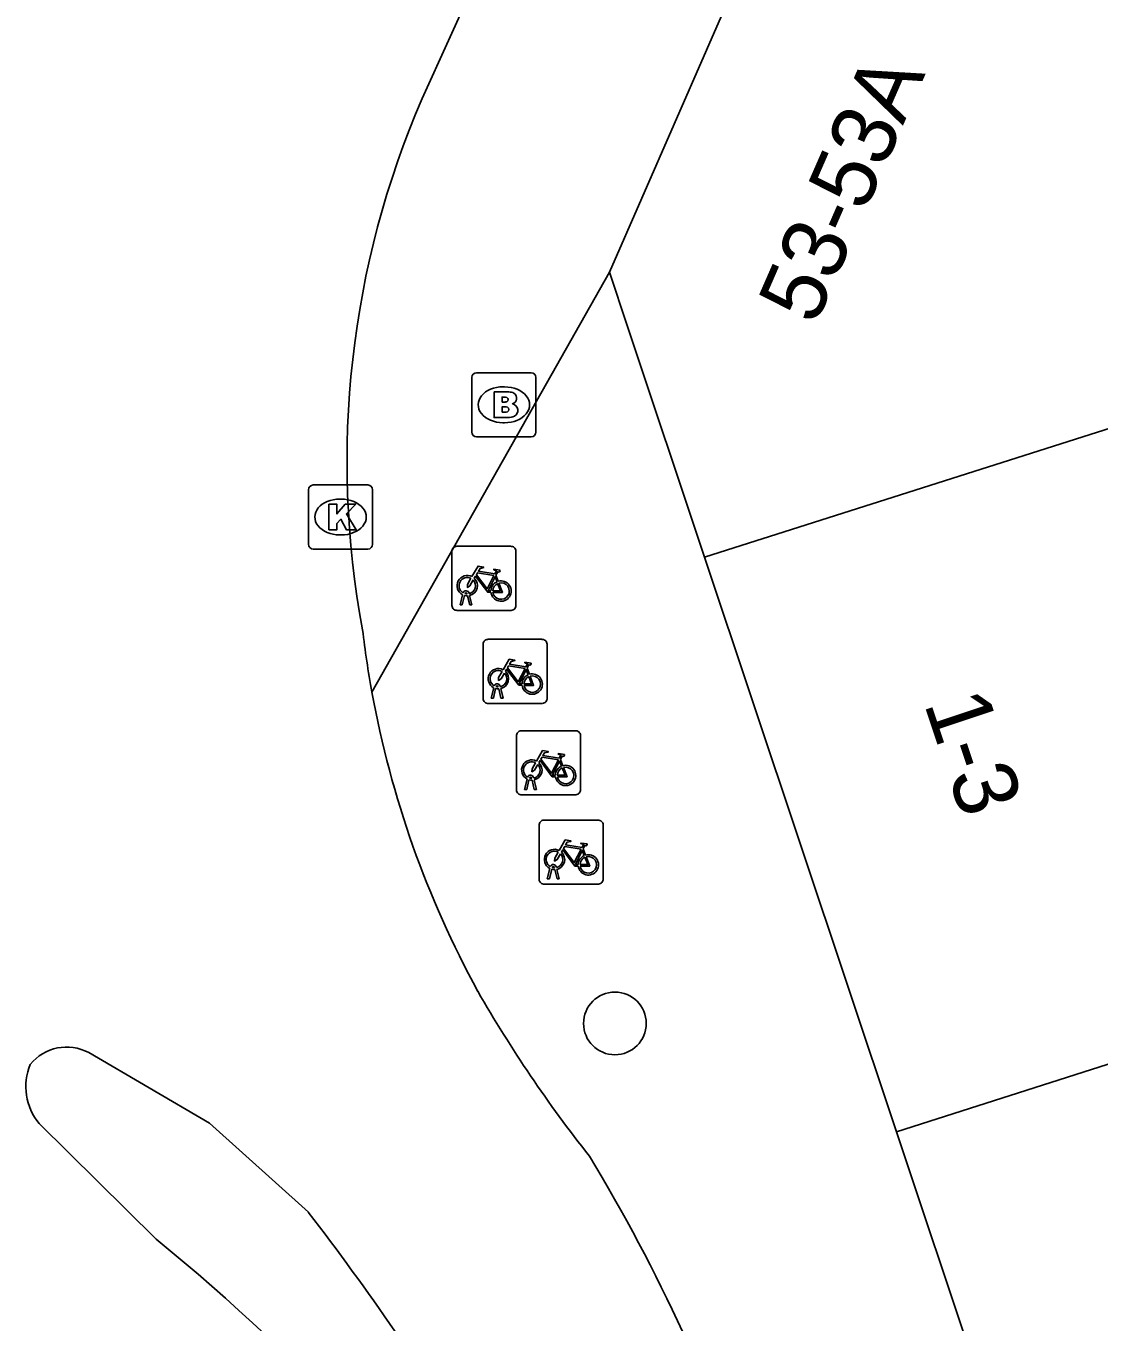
# Model space of a CAD drawing. Extents: x 160356 to 161355, y 381727 to 382845.
# Drawn here: x 160877.05 to 160893.79, y 382724.8 to 382745.03 of the extents above; entities that cross this region are included whole.
import ezdxf

# ---------------------------------------------------------------- set-up
doc = ezdxf.new("R2010")
doc.units = 0
for name, color, linetype in [('IMGEO_Boom', 7, 'Continuous'), ('IMGEO_Brandkraan', 7, 'Continuous'), ('IMGEO_Fietsenrek', 7, 'Continuous'), ('IMGEO_Kolk', 7, 'Continuous'), ('IMGEO_Pand', 7, 'Continuous'), ('IMGEO_Pand_nummerreeks', 7, 'Continuous'), ('IMGEO_Rijbaan_lokaal_open', 7, 'Continuous'), ('IMGEO_Voetpad_gesloten', 7, 'Continuous')]:
    doc.layers.add(name, color=color, linetype=linetype)

msp = doc.modelspace()

# ---------------------------------------------------------------- linework, layer by layer
at = {"layer": 'IMGEO_Boom'}
msp.add_circle((160886.233, 382729.462), 0.489, dxfattribs=at)
at = {"layer": 'IMGEO_Brandkraan'}
for p, q in [((160884, 382738.692), (160884, 382739.544)), ((160884.075, 382739.618), (160884.927, 382739.618)), ((160885.001, 382739.544), (160885.001, 382738.692)), ((160884.488, 382739.398), (160884.513, 382739.398)), ((160884.511, 382738.838), (160884.486, 382738.838)), ((160884.927, 382738.618), (160884.075, 382738.618))]:
    msp.add_line(p, q, dxfattribs=at)
for points in [[(160884, 382738.692), (160884, 382739.544)], [(160884.075, 382739.618), (160884.927, 382739.618)], [(160885.001, 382739.544), (160885.001, 382738.692)], [(160884.348, 382739.318), (160884.348, 382738.918), (160884.561, 382738.918)], [(160884.579, 382739.318), (160884.348, 382739.318)], [(160884.527, 382739.237), (160884.473, 382739.237), (160884.473, 382739.161)], [(160884.473, 382739.161), (160884.526, 382739.161)], [(160884.535, 382739.085), (160884.473, 382739.085), (160884.473, 382739.004)], [(160884.473, 382739.004), (160884.535, 382739.004)], [(160884.927, 382738.618), (160884.075, 382738.618)]]:
    msp.add_lwpolyline(points, dxfattribs=at)
for centre, radius, start, end in [((160884.077, 382739.542), 0.0765, 91.552, 178.448), ((160884.077, 382739.542), 0.0765, 91.552, 178.448), ((160884.925, 382739.542), 0.0765, 1.552, 88.448), ((160884.925, 382739.542), 0.0765, 1.552, 88.448), ((160884.528, 382739.199), 0.0379, 267.8285, 90.9355), ((160884.583, 382739.173), 0.145, 59.4692, 91.5367), ((160884.608, 382739.22), 0.0922, 285.5137, 58.1501), ((160884.613, 382739.028), 0.105, 301.3115, 78.989), ((160884.536, 382739.044), 0.0404, 269.8759, 90.5077), ((160884.567, 382739.169), 0.251, 268.6676, 293.5347), ((160884.077, 382738.694), 0.0765, 181.552, 268.448), ((160884.077, 382738.694), 0.0765, 181.552, 268.448), ((160884.925, 382738.694), 0.0765, 271.552, 358.448), ((160884.925, 382738.694), 0.0765, 271.552, 358.448)]:
    msp.add_arc(centre, radius, start, end, dxfattribs=at)
for centre, major_axis, ratio, start_param, end_param in [((160884.487, 382739.118), (-0.387, 0.002), 0.722429, 4.712389, 7.853982), ((160884.512, 382739.118), (-0.39, 0.002), 0.717154, 1.570796, 4.712389)]:
    msp.add_ellipse(centre, major_axis=major_axis, ratio=ratio, start_param=start_param, end_param=end_param, dxfattribs=at)
at = {"layer": 'IMGEO_Fietsenrek'}
for p, q in [((160883.765, 382736.909), (160884.606, 382736.909)), ((160884.606, 382736.909), (160883.765, 382736.909)), ((160883.69, 382735.984), (160883.69, 382736.825)), ((160883.69, 382736.825), (160883.69, 382735.984)), ((160884.69, 382736.834), (160884.69, 382735.993)), ((160884.69, 382735.993), (160884.69, 382736.834)), ((160884.377, 382736.458), (160884.413, 382736.363)), ((160883.817, 382735.993), (160883.856, 382736.153)), ((160883.886, 382736.141), (160883.851, 382735.993)), ((160883.928, 382736.165), (160883.927, 382736.169)), ((160883.969, 382735.993), (160883.935, 382736.135)), ((160883.959, 382736.176), (160883.96, 382736.169)), ((160883.967, 382736.139), (160884.002, 382735.993)), ((160884.615, 382735.909), (160883.774, 382735.909)), ((160883.774, 382735.909), (160884.615, 382735.909)), ((160883.851, 382735.993), (160883.817, 382735.993)), ((160884.002, 382735.993), (160883.969, 382735.993)), ((160884.176, 382734.532), (160884.176, 382735.373)), ((160884.176, 382735.373), (160884.176, 382734.532)), ((160884.251, 382735.457), (160885.092, 382735.457)), ((160885.092, 382735.457), (160884.251, 382735.457)), ((160885.176, 382735.382), (160885.176, 382734.541)), ((160885.176, 382734.541), (160885.176, 382735.382)), ((160884.863, 382735.006), (160884.899, 382734.911)), ((160884.303, 382734.541), (160884.342, 382734.701)), ((160884.372, 382734.689), (160884.337, 382734.541)), ((160884.414, 382734.713), (160884.413, 382734.717)), ((160884.455, 382734.541), (160884.421, 382734.683)), ((160884.445, 382734.724), (160884.446, 382734.717)), ((160884.453, 382734.687), (160884.488, 382734.541)), ((160884.337, 382734.541), (160884.303, 382734.541)), ((160884.488, 382734.541), (160884.455, 382734.541)), ((160885.101, 382734.457), (160884.26, 382734.457)), ((160884.26, 382734.457), (160885.101, 382734.457)), ((160884.697, 382733.106), (160884.697, 382733.947)), ((160884.697, 382733.947), (160884.697, 382733.106)), ((160884.772, 382734.031), (160885.613, 382734.031)), ((160885.613, 382734.031), (160884.772, 382734.031)), ((160885.697, 382733.956), (160885.697, 382733.115)), ((160885.697, 382733.115), (160885.697, 382733.956)), ((160885.384, 382733.58), (160885.42, 382733.485)), ((160884.824, 382733.115), (160884.863, 382733.275)), ((160884.893, 382733.263), (160884.858, 382733.115)), ((160884.935, 382733.287), (160884.934, 382733.291)), ((160884.976, 382733.115), (160884.942, 382733.257)), ((160884.966, 382733.298), (160884.967, 382733.291)), ((160884.974, 382733.261), (160885.009, 382733.115)), ((160884.858, 382733.115), (160884.824, 382733.115)), ((160885.009, 382733.115), (160884.976, 382733.115)), ((160885.622, 382733.031), (160884.781, 382733.031)), ((160884.781, 382733.031), (160885.622, 382733.031)), ((160885.051, 382731.711), (160885.051, 382732.552)), ((160885.051, 382732.552), (160885.051, 382731.711)), ((160885.126, 382732.636), (160885.967, 382732.636)), ((160885.967, 382732.636), (160885.126, 382732.636)), ((160886.051, 382732.561), (160886.051, 382731.72)), ((160886.051, 382731.72), (160886.051, 382732.561)), ((160885.738, 382732.185), (160885.774, 382732.09)), ((160885.178, 382731.72), (160885.217, 382731.88)), ((160885.247, 382731.868), (160885.212, 382731.72)), ((160885.289, 382731.892), (160885.288, 382731.896)), ((160885.33, 382731.72), (160885.296, 382731.862)), ((160885.32, 382731.903), (160885.321, 382731.896)), ((160885.328, 382731.866), (160885.363, 382731.72)), ((160885.976, 382731.636), (160885.135, 382731.636)), ((160885.135, 382731.636), (160885.976, 382731.636)), ((160885.212, 382731.72), (160885.178, 382731.72)), ((160885.363, 382731.72), (160885.33, 382731.72))]:
    msp.add_line(p, q, dxfattribs=at)
for points in [[(160884.003, 382736.435), (160884.098, 382736.599), (160884.184, 382736.585), (160884.186, 382736.576), (160884.13, 382736.565), (160884.103, 382736.52), (160884.359, 382736.479)], [(160884.346, 382736.454), (160884.089, 382736.495), (160884.072, 382736.466), (160884.239, 382736.246), (160884.346, 382736.454)], [(160884.359, 382736.479), (160884.384, 382736.528), (160884.378, 382736.532), (160884.355, 382736.536), (160884.343, 382736.543), (160884.342, 382736.546), (160884.344, 382736.551), (160884.439, 382736.536), (160884.441, 382736.526), (160884.431, 382736.513), (160884.419, 382736.507), (160884.405, 382736.513), (160884.377, 382736.458)], [(160884.024, 382736.383), (160883.972, 382736.293), (160883.932, 382736.268), (160883.933, 382736.315), (160883.988, 382736.409)], [(160884.299, 382736.191), (160884.249, 382736.191), (160884.058, 382736.442), (160884.039, 382736.41)], [(160884.394, 382736.356), (160884.364, 382736.433), (160884.255, 382736.215), (160884.298, 382736.215)], [(160884.328, 382736.215), (160884.448, 382736.214), (160884.404, 382736.328)], [(160884.424, 382736.335), (160884.479, 382736.19), (160884.329, 382736.19)], [(160884.489, 382734.983), (160884.584, 382735.147), (160884.67, 382735.133), (160884.672, 382735.124), (160884.616, 382735.113), (160884.589, 382735.068), (160884.845, 382735.027)], [(160884.845, 382735.027), (160884.87, 382735.076), (160884.864, 382735.08), (160884.841, 382735.084), (160884.829, 382735.091), (160884.828, 382735.094), (160884.83, 382735.099), (160884.925, 382735.084), (160884.927, 382735.074), (160884.917, 382735.061), (160884.905, 382735.055), (160884.891, 382735.061), (160884.863, 382735.006)], [(160884.51, 382734.931), (160884.458, 382734.841), (160884.418, 382734.816), (160884.419, 382734.863), (160884.474, 382734.957)], [(160884.785, 382734.739), (160884.735, 382734.739), (160884.544, 382734.99), (160884.525, 382734.958)], [(160884.832, 382735.002), (160884.575, 382735.043), (160884.558, 382735.014), (160884.725, 382734.794), (160884.832, 382735.002)], [(160884.88, 382734.904), (160884.85, 382734.981), (160884.741, 382734.763), (160884.784, 382734.763)], [(160884.814, 382734.763), (160884.934, 382734.762), (160884.89, 382734.876)], [(160884.91, 382734.883), (160884.965, 382734.738), (160884.815, 382734.738)], [(160885.01, 382733.557), (160885.105, 382733.721), (160885.191, 382733.707), (160885.193, 382733.698), (160885.137, 382733.687), (160885.11, 382733.642), (160885.366, 382733.601)], [(160885.366, 382733.601), (160885.391, 382733.65), (160885.385, 382733.654), (160885.362, 382733.658), (160885.35, 382733.665), (160885.349, 382733.668), (160885.351, 382733.673), (160885.446, 382733.658), (160885.448, 382733.648), (160885.438, 382733.635), (160885.426, 382733.629), (160885.412, 382733.635), (160885.384, 382733.58)], [(160885.031, 382733.505), (160884.979, 382733.415), (160884.939, 382733.39), (160884.94, 382733.437), (160884.995, 382733.531)], [(160885.306, 382733.313), (160885.256, 382733.313), (160885.065, 382733.564), (160885.046, 382733.532)], [(160885.353, 382733.576), (160885.096, 382733.617), (160885.079, 382733.588), (160885.246, 382733.368), (160885.353, 382733.576)], [(160885.401, 382733.478), (160885.371, 382733.555), (160885.262, 382733.337), (160885.305, 382733.337)], [(160885.431, 382733.457), (160885.486, 382733.312), (160885.336, 382733.312)], [(160885.335, 382733.337), (160885.455, 382733.336), (160885.411, 382733.45)], [(160885.364, 382732.162), (160885.459, 382732.326), (160885.545, 382732.312), (160885.547, 382732.303), (160885.491, 382732.292), (160885.464, 382732.247), (160885.72, 382732.206)], [(160885.72, 382732.206), (160885.745, 382732.255), (160885.739, 382732.259), (160885.716, 382732.263), (160885.704, 382732.27), (160885.703, 382732.273), (160885.705, 382732.278), (160885.8, 382732.263), (160885.802, 382732.253), (160885.792, 382732.24), (160885.78, 382732.234), (160885.766, 382732.24), (160885.738, 382732.185)], [(160885.385, 382732.11), (160885.333, 382732.02), (160885.293, 382731.995), (160885.294, 382732.042), (160885.349, 382732.136)], [(160885.66, 382731.918), (160885.61, 382731.918), (160885.419, 382732.169), (160885.4, 382732.137)], [(160885.707, 382732.181), (160885.45, 382732.222), (160885.433, 382732.193), (160885.6, 382731.973), (160885.707, 382732.181)], [(160885.755, 382732.083), (160885.725, 382732.16), (160885.616, 382731.942), (160885.659, 382731.942)], [(160885.689, 382731.942), (160885.809, 382731.941), (160885.765, 382732.055)], [(160885.785, 382732.062), (160885.84, 382731.917), (160885.69, 382731.917)]]:
    msp.add_lwpolyline(points, dxfattribs=at)
for centre, radius, start, end in [((160883.768, 382736.831), 0.0779, 92.4484, 184.2845), ((160883.768, 382736.831), 0.0779, 92.4484, 184.2845), ((160884.612, 382736.831), 0.0779, 2.4484, 94.2845), ((160884.612, 382736.831), 0.0779, 2.4484, 94.2845), ((160883.93, 382736.294), 0.159, 62.6766, 242.1369), ((160883.93, 382736.294), 0.129, 63.3192, 238.903), ((160883.93, 382736.294), 0.129, 283.6043, 43.4302), ((160883.93, 382736.294), 0.159, 283.5766, 46.6042), ((160884.457, 382736.21), 0.159, 113.3408, 178.3217), ((160884.457, 382736.21), 0.159, 187.0065, 105.7708), ((160884.457, 382736.21), 0.129, 113.923, 177.9556), ((160884.457, 382736.21), 0.129, 188.6715, 104.5883), ((160883.91, 382736.165), 0.0499, 12.8025, 158.6934), ((160883.93, 382736.294), 0.159, 253.9967, 271.7867), ((160883.91, 382736.165), 0.0174, 12.8025, 163.4502), ((160883.93, 382736.294), 0.129, 253.415, 269.0204), ((160883.768, 382735.987), 0.0779, 182.4484, 274.2845), ((160883.768, 382735.987), 0.0779, 182.4484, 274.2845), ((160884.612, 382735.987), 0.0779, 272.4484, 4.2845), ((160884.612, 382735.987), 0.0779, 272.4484, 4.2845), ((160884.254, 382735.379), 0.0779, 92.4484, 184.2845), ((160884.254, 382735.379), 0.0779, 92.4484, 184.2845), ((160885.098, 382735.379), 0.0779, 2.4484, 94.2845), ((160885.098, 382735.379), 0.0779, 2.4484, 94.2845), ((160884.416, 382734.842), 0.159, 62.6766, 242.1369), ((160884.416, 382734.842), 0.129, 63.3192, 238.903), ((160884.416, 382734.842), 0.129, 283.6043, 43.4302), ((160884.416, 382734.842), 0.159, 283.5766, 46.6042), ((160884.943, 382734.758), 0.159, 113.3408, 178.3217), ((160884.943, 382734.758), 0.159, 187.0065, 105.7708), ((160884.943, 382734.758), 0.129, 113.923, 177.9556), ((160884.943, 382734.758), 0.129, 188.6715, 104.5883), ((160884.396, 382734.713), 0.0499, 12.8025, 158.6934), ((160884.416, 382734.842), 0.159, 253.9967, 271.7867), ((160884.396, 382734.713), 0.0174, 12.8025, 163.4502), ((160884.416, 382734.842), 0.129, 253.415, 269.0204), ((160884.254, 382734.535), 0.0779, 182.4484, 274.2845), ((160884.254, 382734.535), 0.0779, 182.4484, 274.2845), ((160885.098, 382734.535), 0.0779, 272.4484, 4.2845), ((160885.098, 382734.535), 0.0779, 272.4484, 4.2845), ((160884.775, 382733.953), 0.0779, 92.4484, 184.2845), ((160884.775, 382733.953), 0.0779, 92.4484, 184.2845), ((160885.619, 382733.953), 0.0779, 2.4484, 94.2845), ((160885.619, 382733.953), 0.0779, 2.4484, 94.2845), ((160884.937, 382733.416), 0.159, 62.6766, 242.1369), ((160884.937, 382733.416), 0.129, 63.3192, 238.903), ((160884.937, 382733.416), 0.129, 283.6043, 43.4302), ((160884.937, 382733.416), 0.159, 283.5766, 46.6042), ((160885.464, 382733.332), 0.159, 113.3408, 178.3217), ((160885.464, 382733.332), 0.159, 187.0065, 105.7708), ((160885.464, 382733.332), 0.129, 188.6715, 104.5883), ((160884.917, 382733.287), 0.0499, 12.8025, 158.6934), ((160884.937, 382733.416), 0.159, 253.9967, 271.7867), ((160884.917, 382733.287), 0.0174, 12.8025, 163.4502), ((160884.937, 382733.416), 0.129, 253.415, 269.0204), ((160885.464, 382733.332), 0.129, 113.923, 177.9556), ((160884.775, 382733.109), 0.0779, 182.4484, 274.2845), ((160884.775, 382733.109), 0.0779, 182.4484, 274.2845), ((160885.619, 382733.109), 0.0779, 272.4484, 4.2845), ((160885.619, 382733.109), 0.0779, 272.4484, 4.2845), ((160885.129, 382732.558), 0.0779, 92.4484, 184.2845), ((160885.129, 382732.558), 0.0779, 92.4484, 184.2845), ((160885.973, 382732.558), 0.0779, 2.4484, 94.2845), ((160885.973, 382732.558), 0.0779, 2.4484, 94.2845), ((160885.291, 382732.021), 0.159, 62.6766, 242.1369), ((160885.291, 382732.021), 0.129, 63.3192, 238.903), ((160885.291, 382732.021), 0.129, 283.6043, 43.4302), ((160885.291, 382732.021), 0.159, 283.5766, 46.6042), ((160885.818, 382731.937), 0.159, 113.3408, 178.3217), ((160885.818, 382731.937), 0.159, 187.0065, 105.7708), ((160885.818, 382731.937), 0.129, 113.923, 177.9556), ((160885.818, 382731.937), 0.129, 188.6715, 104.5883), ((160885.271, 382731.892), 0.0499, 12.8025, 158.6934), ((160885.291, 382732.021), 0.159, 253.9967, 271.7867), ((160885.271, 382731.892), 0.0174, 12.8025, 163.4502), ((160885.291, 382732.021), 0.129, 253.415, 269.0204), ((160885.129, 382731.714), 0.0779, 182.4484, 274.2845), ((160885.129, 382731.714), 0.0779, 182.4484, 274.2845), ((160885.973, 382731.714), 0.0779, 272.4484, 4.2845), ((160885.973, 382731.714), 0.0779, 272.4484, 4.2845)]:
    msp.add_arc(centre, radius, start, end, dxfattribs=at)
at = {"layer": 'IMGEO_Kolk'}
for p, q in [((160881.452, 382736.94), (160881.452, 382737.792)), ((160881.527, 382737.866), (160882.379, 382737.866)), ((160882.453, 382737.792), (160882.453, 382736.94)), ((160881.94, 382737.646), (160881.965, 382737.646)), ((160881.963, 382737.086), (160881.938, 382737.086)), ((160882.379, 382736.866), (160881.527, 382736.866))]:
    msp.add_line(p, q, dxfattribs=at)
for points in [[(160881.452, 382736.94), (160881.452, 382737.792)], [(160881.527, 382737.866), (160882.379, 382737.866)], [(160882.453, 382737.792), (160882.453, 382736.94)], [(160881.773, 382737.566), (160881.896, 382737.566), (160881.896, 382737.415), (160882.026, 382737.566), (160882.19, 382737.566), (160882.044, 382737.415), (160882.197, 382737.166), (160882.045, 382737.166), (160881.96, 382737.33), (160881.896, 382737.263), (160881.896, 382737.166), (160881.773, 382737.166), (160881.773, 382737.566)], [(160882.379, 382736.866), (160881.527, 382736.866)]]:
    msp.add_lwpolyline(points, dxfattribs=at)
for centre, start, end in [((160881.529, 382737.79), 91.552, 178.448), ((160881.529, 382737.79), 91.552, 178.448), ((160882.377, 382737.79), 1.552, 88.448), ((160882.377, 382737.79), 1.552, 88.448), ((160881.529, 382736.942), 181.552, 268.448), ((160881.529, 382736.942), 181.552, 268.448), ((160882.377, 382736.942), 271.552, 358.448), ((160882.377, 382736.942), 271.552, 358.448)]:
    msp.add_arc(centre, 0.0765, start, end, dxfattribs=at)
for centre, major_axis, ratio, start_param, end_param in [((160881.939, 382737.366), (-0.387, 0.002), 0.722429, 4.712389, 7.853982), ((160881.964, 382737.366), (-0.39, 0.002), 0.717154, 1.570796, 4.712389)]:
    msp.add_ellipse(centre, major_axis=major_axis, ratio=ratio, start_param=start_param, end_param=end_param, dxfattribs=at)
at = {"layer": 'IMGEO_Pand'}
for points in [[(160886.148, 382741.187), (160889.177, 382748.12)], [(160887.632, 382736.74), (160886.426, 382740.355), (160886.148, 382741.187)], [(160887.632, 382736.74), (160898.178, 382740.097)], [(160890.625, 382727.769), (160887.632, 382736.74)], [(160905.201, 382732.432), (160890.625, 382727.769)], [(160893.047, 382720.509), (160890.625, 382727.769)]]:
    msp.add_lwpolyline(points, dxfattribs=at)
at = {"layer": 'IMGEO_Rijbaan_lokaal_open'}
for points in [[(160883.226, 382743.898), (160884.049, 382745.715)], [(160878.025, 382729.006), (160879.908, 382727.904), (160881.451, 382726.517)], [(160879.078, 382726.096), (160877.253, 382727.899)]]:
    msp.add_lwpolyline(points, dxfattribs=at)
for centre, radius, start, end in [((160896.334, 382738.232), 14.28, 156.6224, 190.591), ((160899.183, 382737.637), 17.008, 186.8555, 190.1773), ((160897.838, 382737.449), 15.651, 190.3708, 208.5773), ((160902.625, 382740.625), 21.379, 209.9143, 218.2437), ((160877.68, 382728.366), 0.727, 61.6758, 141.1617), ((160877.951, 382728.476), 0.906, 157.5427, 219.5856), ((160861.984, 382712.983), 27.865, 18.3383, 31.136), ((160847.301, 382700.304), 43.05, 31.4021, 37.5094), ((160856.465, 382698.619), 35.586, 35.9197, 50.5471)]:
    msp.add_arc(centre, radius, start, end, dxfattribs=at)
at = {"layer": 'IMGEO_Voetpad_gesloten'}
msp.add_lwpolyline([(160886.148, 382741.187), (160882.443, 382734.632)], dxfattribs=at)

# ---------------------------------------------------------------- texts
at = {"layer": 'IMGEO_Pand_nummerreeks'}
for s, rotation, p in [('53-53A', 66.3997, (160889.356, 382740.336)), ('1-3', 288.456, (160891.05, 382734.458))]:
    msp.add_text(s, height=1, rotation=rotation, dxfattribs=at).set_placement(p)

doc.saveas('drawing.dxf')
